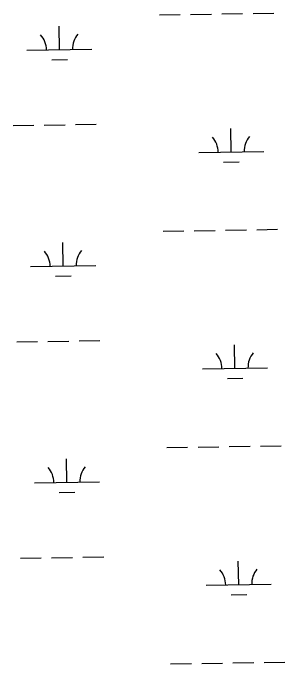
# Model space of a CAD drawing. Extents: x 3887375 to 3925618, y 296674 to 322633.
# Drawn here: x 3905854 to 3906273, y 304303 to 305304 of the extents above; entities that cross this region are included whole.
import ezdxf

# ---------------------------------------------------------------- set-up
doc = ezdxf.new("R2010")
doc.units = 0
doc.layers.add('V-WETL-SWMP', color=7, linetype='Continuous')

msp = doc.modelspace()

# ---------------------------------------------------------------- linework, layer by layer
at = {"layer": 'V-WETL-SWMP'}
for p, q in [((3906223.6, 305303.7), (3906255.6, 305304.3)), ((3906079.6, 305301.3), (3906111.6, 305301.8)), ((3906127.6, 305302.1), (3906159.6, 305302.6)), ((3906175.6, 305302.9), (3906207.6, 305303.5)), ((3905925.9, 305247.9), (3905925.3, 305283.9)), ((3905875.9, 305247), (3905975.9, 305248.7)), ((3905914.2, 305232.3), (3905938.2, 305232.7)), ((3905854.5, 305131.2), (3905886.5, 305131.8)), ((3905902.5, 305132), (3905934.5, 305132.6)), ((3905950.5, 305132.9), (3905982.5, 305133.4)), ((3906190.1, 305090.5), (3906189.5, 305126.5)), ((3906140.1, 305089.7), (3906240.1, 305091.4)), ((3906178.3, 305074.9), (3906202.3, 305075.3)), ((3906085.3, 304968.7), (3906117.3, 304969.2)), ((3906133.3, 304969.5), (3906165.3, 304970)), ((3906181.3, 304970.3), (3906213.3, 304970.8)), ((3906229.3, 304971.1), (3906261.3, 304971.7)), ((3905931.6, 304915.3), (3905931, 304951.3)), ((3905881.6, 304914.4), (3905981.6, 304916.1)), ((3905919.9, 304899.6), (3905943.9, 304900)), ((3905860.2, 304798.6), (3905892.2, 304799.1)), ((3905908.2, 304799.4), (3905940.2, 304800)), ((3905956.2, 304800.2), (3905988.2, 304800.8)), ((3906195.8, 304757.9), (3906195.2, 304793.9)), ((3906145.8, 304757.1), (3906245.8, 304758.8)), ((3906184.1, 304742.3), (3906208.1, 304742.7)), ((3906091, 304636), (3906123, 304636.6)), ((3906139, 304636.8), (3906171, 304637.4)), ((3906187, 304637.7), (3906219, 304638.2)), ((3906235, 304638.5), (3906267, 304639)), ((3905937.3, 304582.6), (3905936.7, 304618.6)), ((3905887.3, 304581.8), (3905987.3, 304583.5)), ((3905925.6, 304567), (3905949.6, 304567.4)), ((3905865.9, 304466), (3905897.9, 304466.5)), ((3905913.9, 304466.8), (3905945.9, 304467.3)), ((3905961.9, 304467.6), (3905993.9, 304468.2)), ((3906201.5, 304425.3), (3906200.9, 304461.3)), ((3906151.5, 304424.4), (3906251.5, 304426.1)), ((3906189.8, 304409.7), (3906213.8, 304410.1)), ((3906096.7, 304303.4), (3906128.7, 304303.9)), ((3906144.7, 304304.2), (3906176.7, 304304.8)), ((3906192.7, 304305), (3906224.7, 304305.6)), ((3906240.7, 304305.9), (3906272.7, 304306.4))]:
    msp.add_line(p, q, dxfattribs=at)
for centre, start, end in [((3905870.7, 305247.4), 0.2115, 41.7552), ((3905981.1, 305249.3), 140.2115, 181.7552), ((3906245.3, 305092), 140.2115, 181.7552), ((3906134.8, 305090.1), 0.2115, 41.7552), ((3905876.4, 304914.8), 0.2115, 41.7552), ((3905986.8, 304916.7), 140.2115, 181.7552), ((3906140.5, 304757.4), 0.2115, 41.7552), ((3906251, 304759.3), 140.2115, 181.7552), ((3905882.1, 304582.2), 0.2115, 41.7552), ((3905992.6, 304584.1), 140.2115, 181.7552), ((3906146.3, 304424.8), 0.2115, 41.7552), ((3906256.7, 304426.7), 140.2115, 181.7552)]:
    msp.add_arc(centre, 35.2, start, end, dxfattribs=at)

doc.saveas('drawing.dxf')
